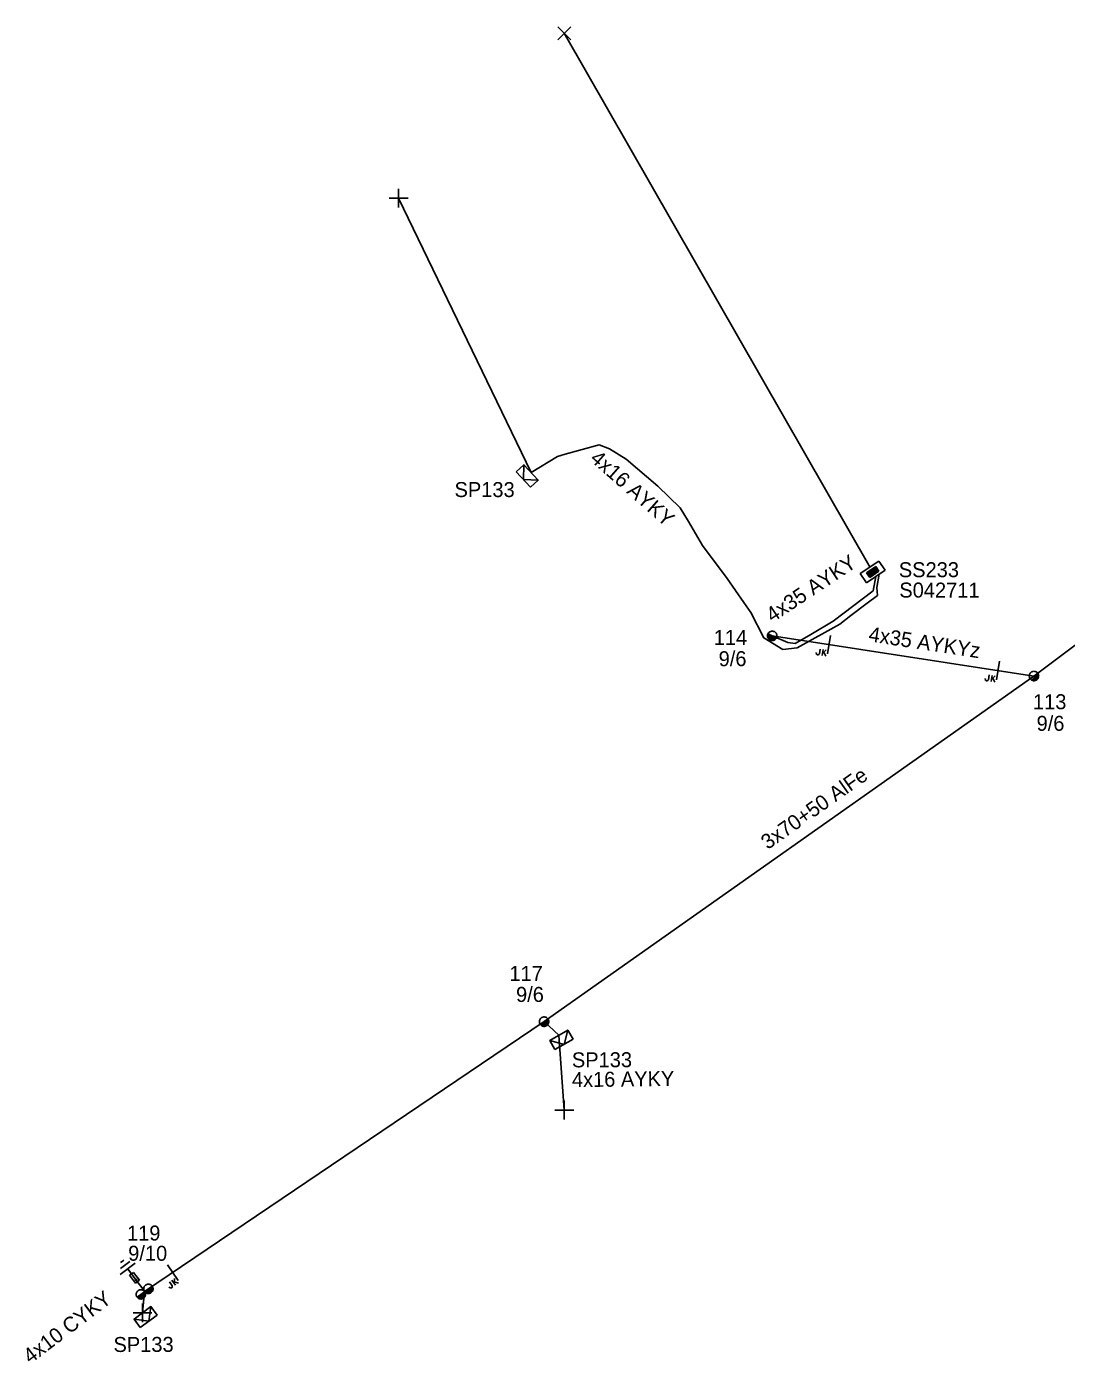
# Model space of a CAD drawing. Extents: x -748492 to -735633, y -1146251 to -1139940.
# Drawn here: x -743291.5 to -743222.1, y -1140851.5 to -1140762.4 of the extents above; entities that cross this region are included whole.
import ezdxf

# ---------------------------------------------------------------- set-up
doc = ezdxf.new("R2010")
doc.units = 0
for name, color, linetype in [('Vrstva 1', 7, 'Continuous'), ('Vrstva 12', 7, 'Continuous'), ('Vrstva 13', 7, 'Continuous'), ('Vrstva 14', 7, 'Continuous'), ('Vrstva 15', 7, 'Continuous'), ('Vrstva 16', 7, 'Continuous'), ('Vrstva 18', 7, 'Continuous'), ('Vrstva 2', 7, 'Continuous'), ('Vrstva 28', 7, 'Continuous'), ('Vrstva 29', 7, 'Continuous'), ('Vrstva 30', 7, 'Continuous'), ('Vrstva 31', 7, 'Continuous'), ('Vrstva 33', 7, 'Continuous'), ('Vrstva 34', 7, 'Continuous'), ('Vrstva 5', 7, 'Continuous'), ('Vrstva 52', 7, 'Continuous'), ('Vrstva 53', 7, 'Continuous'), ('Vrstva 54', 7, 'Continuous'), ('Vrstva 59', 7, 'Continuous'), ('Vrstva 6', 7, 'Continuous'), ('Vrstva 8', 7, 'Continuous'), ('Vrstva 9', 7, 'Continuous')]:
    doc.layers.add(name, color=color, linetype=linetype)

# ---------------------------------------------------------------- blocks, each defined once
blk = doc.blocks.new('NN440')
at = {"layer": 'Vrstva 2'}
for points in [[(0.63, 0), (0.63, 0.06), (0.62, 0.13), (0.6, 0.19), (0.58, 0.25), (0.55, 0.31), (0.51, 0.37), (0.47, 0.42), (0.42, 0.46), (0.37, 0.51), (0.32, 0.54), (0.26, 0.57), (0.2, 0.59), (0.13, 0.61), (0.07, 0.62), (0, 0.63), (-0.06, 0.62), (-0.13, 0.61), (-0.19, 0.59), (-0.26, 0.57), (-0.31, 0.54), (-0.37, 0.51), (-0.42, 0.46), (-0.47, 0.42), (-0.51, 0.37), (-0.54, 0.31), (-0.57, 0.25), (-0.6, 0.19), (-0.62, 0.13), (-0.63, 0.06), (-0.63, 0), (-0.63, -0.07), (-0.62, -0.14), (-0.6, -0.2), (-0.57, -0.26), (-0.54, -0.32), (-0.51, -0.37), (-0.47, -0.43), (-0.42, -0.47), (-0.37, -0.51), (-0.31, -0.55), (-0.26, -0.58), (-0.19, -0.6), (-0.13, -0.62), (-0.06, -0.63), (0, -0.63), (0.07, -0.63), (0.13, -0.62), (0.2, -0.6), (0.26, -0.58), (0.32, -0.55), (0.37, -0.51), (0.42, -0.47), (0.47, -0.43), (0.51, -0.37), (0.55, -0.32), (0.58, -0.26), (0.6, -0.2), (0.62, -0.14), (0.63, -0.07), (0.63, 0)], [(-0.63, 0), (0.63, 0)], [(-0.6, -0.18), (0.57, -0.18)], [(-0.51, -0.32), (0.5, -0.32)], [(-0.37, -0.47), (0.35, -0.47)]]:
    blk.add_lwpolyline(points, dxfattribs=at)
blk = doc.blocks.new('NN450')
at = {"layer": 'Vrstva 2'}
for points in [[(0, 0), (0, 0.07), (-0.01, 0.13), (-0.03, 0.19), (-0.05, 0.25), (-0.08, 0.31), (-0.12, 0.37), (-0.16, 0.42), (-0.21, 0.46), (-0.26, 0.51), (-0.31, 0.54), (-0.37, 0.57), (-0.43, 0.59), (-0.5, 0.61), (-0.56, 0.62), (-0.63, 0.62), (-0.69, 0.62), (-0.75, 0.61), (-0.82, 0.59), (-0.88, 0.57), (-0.94, 0.54), (-0.99, 0.51), (-1.04, 0.46), (-1.09, 0.42), (-1.13, 0.37), (-1.17, 0.31), (-1.2, 0.25), (-1.22, 0.19), (-1.24, 0.13), (-1.25, 0.07), (-1.25, 0), (-1.25, -0.07), (-1.24, -0.13), (-1.22, -0.19), (-1.2, -0.25), (-1.17, -0.31), (-1.13, -0.37), (-1.09, -0.42), (-1.04, -0.46), (-0.99, -0.51), (-0.94, -0.54), (-0.88, -0.57), (-0.82, -0.59), (-0.75, -0.61), (-0.69, -0.62), (-0.62, -0.63), (-0.56, -0.62), (-0.5, -0.61), (-0.43, -0.59), (-0.37, -0.57), (-0.31, -0.54), (-0.26, -0.51), (-0.21, -0.46), (-0.16, -0.42), (-0.12, -0.37), (-0.08, -0.31), (-0.05, -0.25), (-0.03, -0.19), (-0.01, -0.13), (0, -0.07), (0, 0)], [(1.25, 0), (1.25, 0.07), (1.24, 0.13), (1.22, 0.19), (1.2, 0.25), (1.17, 0.31), (1.13, 0.37), (1.09, 0.42), (1.04, 0.46), (0.99, 0.51), (0.94, 0.54), (0.88, 0.57), (0.82, 0.59), (0.75, 0.61), (0.69, 0.62), (0.62, 0.62), (0.56, 0.62), (0.5, 0.61), (0.43, 0.59), (0.37, 0.57), (0.31, 0.54), (0.26, 0.51), (0.21, 0.46), (0.16, 0.42), (0.12, 0.37), (0.08, 0.31), (0.05, 0.25), (0.03, 0.19), (0.01, 0.13), (0, 0.07), (0, 0), (0, -0.07), (0.01, -0.13), (0.03, -0.19), (0.05, -0.25), (0.08, -0.31), (0.12, -0.37), (0.16, -0.42), (0.21, -0.46), (0.26, -0.51), (0.31, -0.54), (0.37, -0.57), (0.43, -0.59), (0.5, -0.61), (0.56, -0.62), (0.63, -0.63), (0.69, -0.62), (0.75, -0.61), (0.82, -0.59), (0.88, -0.57), (0.94, -0.54), (0.99, -0.51), (1.04, -0.46), (1.09, -0.42), (1.13, -0.37), (1.17, -0.31), (1.2, -0.25), (1.22, -0.19), (1.24, -0.13), (1.25, -0.07), (1.25, 0)], [(-1.25, 0), (1.25, 0)], [(-1.23, -0.16), (-0.02, -0.16)], [(-1.16, -0.32), (-0.09, -0.32)], [(-1.03, -0.47), (-0.22, -0.47)], [(0.02, -0.16), (1.23, -0.16)], [(0.09, -0.32), (1.16, -0.32)], [(0.22, -0.47), (1.03, -0.47)]]:
    blk.add_lwpolyline(points, dxfattribs=at)
blk = doc.blocks.new('NN840')
at = {"layer": 'Vrstva 15'}
for points in [[(0.003, 0.619), (0.003, -0.631)], [(-0.745, -0.71), (-0.745, -0.66)], [(-0.73, -0.764), (-0.745, -0.71)], [(-0.657, -0.798), (-0.73, -0.764)], [(-0.627, -0.798), (-0.657, -0.798)], [(-0.558, -0.764), (-0.627, -0.798)], [(-0.538, -0.71), (-0.558, -0.764)], [(-0.538, -0.385), (-0.538, -0.71)], [(-0.332, -0.385), (-0.332, -0.798)], [(-0.332, -0.641), (-0.125, -0.385)], [(-0.263, -0.557), (-0.091, -0.798)]]:
    blk.add_lwpolyline(points, dxfattribs=at)
blk = doc.blocks.new('NN800')
at = {"layer": 'Vrstva 1'}
for points in [[(-0.442, 0.442), (0.442, -0.442)], [(-0.442, -0.442), (0.442, 0.442)]]:
    blk.add_lwpolyline(points, dxfattribs=at)
blk = doc.blocks.new('NN820')
at = {"layer": 'Vrstva 13'}
for points in [[(-0.003, 0.004), (-0.003, -1.049)], [(-0.165, -0.813), (0.165, -0.813)], [(-0.165, -1.473), (-0.165, -0.813)], [(0.165, -0.813), (0.165, -1.473)], [(0.165, -1.473), (-0.165, -1.473)], [(-0.003, -1.049), (-0.062, -0.926)], [(-0.003, -1.049), (0.057, -0.926)], [(-0.003, -1.473), (-0.003, -1.871)]]:
    blk.add_lwpolyline(points, dxfattribs=at)
blk = doc.blocks.new('NN620')
at = {"layer": 'Vrstva 8'}
for points in [[(0.752, 0.004), (-0.748, 0.004)], [(-0.748, 0.004), (-0.748, -0.746)], [(0.752, -0.746), (0.752, 0.004)], [(-0.748, -0.746), (0.752, -0.746)], [(0.368, -0.18), (-0.376, -0.18)], [(-0.376, -0.18), (-0.376, -0.558)], [(-0.376, -0.558), (0.368, -0.558)], [(0.321, -0.227), (-0.329, -0.227)], [(-0.329, -0.227), (-0.329, -0.51)], [(-0.329, -0.51), (0.321, -0.51)], [(0.274, -0.274), (-0.281, -0.274)], [(-0.281, -0.274), (-0.281, -0.463)], [(-0.281, -0.463), (0.274, -0.463)], [(0.227, -0.321), (-0.234, -0.321)], [(-0.234, -0.321), (-0.234, -0.416)], [(-0.234, -0.416), (0.227, -0.416)], [(-0.193, -0.369), (0.185, -0.369)], [(0.227, -0.416), (0.227, -0.321)], [(0.274, -0.463), (0.274, -0.274)], [(0.321, -0.51), (0.321, -0.227)], [(0.368, -0.558), (0.368, -0.18)]]:
    blk.add_lwpolyline(points, dxfattribs=at)
blk = doc.blocks.new('NN630')
at = {"layer": 'Vrstva 9'}
for points in [[(-0.003, -0.7), (-0.703, 0)], [(-0.703, -0.7), (-0.703, 0), (0.697, 0), (0.697, -0.7)], [(-0.703, -0.7), (0.697, -0.7)], [(-0.003, -0.7), (0.697, 0)]]:
    blk.add_lwpolyline(points, dxfattribs=at)
blk = doc.blocks.new('NN810')
at = {"layer": 'Vrstva 14'}
for points in [[(0.004, -0.64), (0.004, -1.89)], [(0.629, -1.89), (-0.621, -1.89)], [(0.388, -2.2), (-0.399, -2.2)], [(0.004, -2.515), (-0.124, -2.515)], [(0.137, -2.515), (0.004, -2.515)]]:
    blk.add_lwpolyline(points, dxfattribs=at)

msp = doc.modelspace()

# ---------------------------------------------------------------- linework, layer by layer
at = {"layer": 'Vrstva 1'}
for points in [[(-743175.88, -1140765.63), (-743195.6, -1140784.29), (-743224.28, -1140805.78)], [(-743224.28, -1140805.78), (-743256.979, -1140828.851), (-743283.65, -1140846.87)]]:
    msp.add_lwpolyline(points, dxfattribs=at)
at = {"layer": 'Vrstva 5'}
msp.add_lwpolyline([(-743241.751, -1140803.099), (-743240.72, -1140803.55), (-743240.21, -1140803.62), (-743239.166, -1140803.005), (-743237.68, -1140802.13), (-743235.02, -1140800.09), (-743234.84, -1140799.14)], dxfattribs=at)
at = {"layer": 'Vrstva 52'}
for points in [[(-743234.606, -1140798.979), (-743234.776, -1140799.877), (-743234.73, -1140800.4), (-743235.417, -1140800.925), (-743236.494, -1140801.748), (-743237.23, -1140802.31), (-743240.08, -1140803.89), (-743241.04, -1140804), (-743242.31, -1140803.24), (-743243.19, -1140801.53), (-743243.65, -1140800.88), (-743244.77, -1140799.26), (-743246.4, -1140797.07), (-743247.33, -1140795.47), (-743247.9, -1140794.55), (-743249.39, -1140793.1), (-743251.51, -1140791.3), (-743252.61, -1140790.62), (-743253.31, -1140790.34), (-743255.57, -1140790.97), (-743256.08, -1140791.13), (-743257.85, -1140792.19)], [(-743224.28, -1140805.78), (-743241.751, -1140803.099)], [(-743256.979, -1140828.851), (-743256, -1140829.76)], [(-743283.65, -1140846.87), (-743283.791, -1140848.29)]]:
    msp.add_lwpolyline(points, dxfattribs=at)
at = {"layer": 'Vrstva 59'}
for points in [[(-743235.206, -1140798.529), (-743255.63, -1140762.88)], [(-743257.85, -1140792.19), (-743266.69, -1140773.88)], [(-743255.999, -1140829.76), (-743255.63, -1140834.75)]]:
    msp.add_lwpolyline(points, dxfattribs=at)

# ---------------------------------------------------------------- block references
at = {"layer": 'Vrstva 13', "xscale": 0.5}
for name, p, yscale, rotation in [('NN440', (-743241.75, -1140803.1), 0.5, -26.621963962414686), ('NN440', (-743224.28, -1140805.78), 0.49999999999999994, 41.9702221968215), ('NN440', (-743256.98, -1140828.85), 0.5, 32.17905829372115), ('NN450', (-743283.65, -1140846.87), 0.5000000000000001, 36.48314724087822)]:
    msp.add_blockref(name, p, dxfattribs=dict(at, yscale=yscale, rotation=rotation))
at = {"layer": 'Vrstva 15', "rotation": -143.51685264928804}
msp.add_blockref('NN810', (-743283.65, -1140846.87), dxfattribs=at)
at = {"layer": 'Vrstva 16', "rotation": -143.5168527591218}
msp.add_blockref('NN820', (-743283.65, -1140846.87), dxfattribs=at)
at = {"layer": 'Vrstva 18'}
for p, rotation in [((-743237.964, -1140803.681), -8.72151582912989), ((-743226.684, -1140805.411), -8.72455697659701), ((-743281.769, -1140845.599), 34.045538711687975)]:
    msp.add_blockref('NN840', p, dxfattribs=dict(at, rotation=rotation))
at = {"layer": 'Vrstva 28', "rotation": -145.9588012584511}
msp.add_blockref('NN620', (-743234.84, -1140799.14), dxfattribs=at)
at = {"layer": 'Vrstva 31'}
for p, rotation in [((-743257.85, -1140792.19), -46.827426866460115), ((-743256, -1140829.76), 30.207328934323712), ((-743283.791, -1140848.29), 36.48314724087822)]:
    msp.add_blockref('NN630', p, dxfattribs=dict(at, rotation=rotation))
at = {"layer": 'Vrstva 34'}
msp.add_blockref('NN800', (-743255.63, -1140762.88), dxfattribs=at)
for p, rotation in [((-743266.69, -1140773.88), 44.99999995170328), ((-743255.63, -1140834.75), 45), ((-743283.79, -1140848.29), 45)]:
    msp.add_blockref('NN800', p, dxfattribs=dict(at, rotation=rotation))

# ---------------------------------------------------------------- texts
at = {"layer": 'Vrstva 12'}
for s, rotation, p in [('9/6', 0.29, (-743245.325, -1140805.129)), ('9/6', 0.009, (-743224.103, -1140809.438)), ('9/6', 359.967, (-743258.854, -1140827.534)), ('9/10', 359.912, (-743284.747, -1140844.81))]:
    msp.add_text(s, height=1, rotation=rotation, dxfattribs=at).set_placement(p)
at = {"layer": 'Vrstva 14'}
for s, rotation, p in [('114', 0.119, (-743245.656, -1140803.71)), ('113', 359.973, (-743224.344, -1140807.995)), ('117', 0.109, (-743259.294, -1140826.132)), ('119', 0.189, (-743284.825, -1140843.467))]:
    msp.add_text(s, height=1, rotation=rotation, dxfattribs=at).set_placement(p)
at = {"layer": 'Vrstva 2'}
msp.add_text('3x70+50 AlFe', height=1, rotation=35.203, dxfattribs=at).set_placement((-743242.052, -1140817.403))
at = {"layer": 'Vrstva 29'}
msp.add_text('S042711', height=1, rotation=359.874, dxfattribs=at).set_placement((-743233.267, -1140800.54))
at = {"layer": 'Vrstva 30'}
msp.add_text('SS233', height=1, rotation=0.082, dxfattribs=at).set_placement((-743233.299, -1140799.186))
at = {"layer": 'Vrstva 33'}
for rotation, p in [(0.008, (-743262.96, -1140793.836)), (0.199, (-743255.124, -1140831.903)), (0.141, (-743285.727, -1140850.902))]:
    msp.add_text('SP133', height=1, rotation=rotation, dxfattribs=at).set_placement(p)
at = {"layer": 'Vrstva 53'}
msp.add_text('4x35 AYKYz', height=1, rotation=351.278, dxfattribs=at).set_placement((-743235.361, -1140803.46))
at = {"layer": 'Vrstva 54'}
for s, rotation, p in [('4x16 AYKY', 318.764, (-743253.978, -1140791.368)), ('4x16 AYKY', 0.731, (-743255.12, -1140833.226)), ('4x10 CYKY', 37.209, (-743291.278, -1140851.722))]:
    msp.add_text(s, height=1, rotation=rotation, dxfattribs=at).set_placement(p)
at = {"layer": 'Vrstva 6'}
msp.add_text('4x35 AYKY', height=1, rotation=33.63, dxfattribs=at).set_placement((-743241.74, -1140802.239))

doc.saveas('drawing.dxf')
